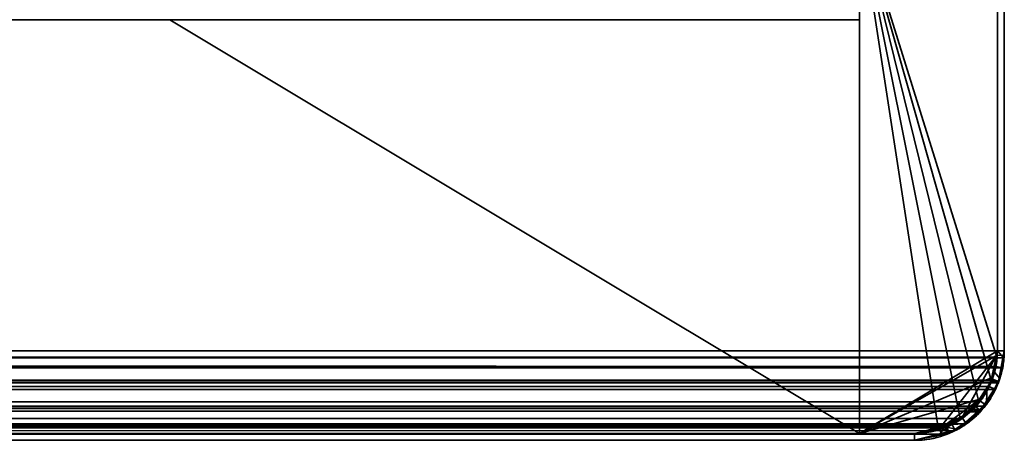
# Model space of a CAD drawing. Header units: millimetres. Extents: x -490 to 6690, y -115 to 132.
# Tile 1024 of 1031: x 6558 to 6594, y -25 to -10. Entities that reach past the tile are written whole.
import ezdxf

# ---------------------------------------------------------------- set-up
doc = ezdxf.new("R2010")
doc.units = ezdxf.units.MM
doc.layers.add('151', color=7, linetype='Continuous', true_color=0xffffff)

# ---------------------------------------------------------------- blocks, each defined once
blk = doc.blocks.new('UG_SURFACE_340')
at = {"layer": '151', "color": 41, "linetype": 'Continuous', "lineweight": 35}
for points in [[(6588.25, -25, 2095.25), (6588.25, -10, 2095.25), (5411.75, -10, 2095.25), (5411.75, -25, 2095.25)], [(6518.25, -10, 2025.25), (6588.25, -10, 2095.25), (6588.25, -25, 2095.25), (6518.25, -25, 2025.25)], [(6518.25, -25, 2025.25), (6588.25, -25, 2095.25), (5411.75, -25, 2095.25), (5481.75, -25, 2025.25)]]:
    blk.add_3dface(points, dxfattribs=at)
blk = doc.blocks.new('UG_SURFACE_341')
at = {"layer": '151', "color": 14, "linetype": 'Continuous', "lineweight": 35}
for points in [[(6593.25, -22, 2100.25), (6593.25, -6.25, 2100.25), (5406.75, -6.25, 2100.25), (5406.75, -22, 2100.25)], [(5411.75, -6.25, 2095.25), (6588.25, -6.25, 2095.25), (6588.25, -25, 2095.25), (5411.75, -25, 2095.25)], [(6588.25, -6.25, 2095.25), (6591.9, -24.454, 2098.9), (6591.61, -24.674, 2098.61), (6591.107, -24.795, 2098.107)], [(6588.25, -6.25, 2095.25), (6593.25, -6.25, 2100.25), (6593.25, -22, 2100.25), (6593.227, -22.236, 2100.227)], [(6588.25, -6.25, 2095.25), (6592.578, -23.855, 2099.578), (6592.46, -24.029, 2099.46), (6591.9, -24.454, 2098.9)], [(6593.227, -22.236, 2100.227), (6593.195, -22.571, 2100.195), (6593.029, -23.074, 2100.029), (6588.25, -6.25, 2095.25)], [(6593.029, -23.074, 2100.029), (6592.954, -23.299, 2099.954), (6592.578, -23.855, 2099.578), (6588.25, -6.25, 2095.25)], [(6591.107, -24.795, 2098.107), (6590.25, -25, 2097.25), (6588.25, -25, 2095.25), (6588.25, -6.25, 2095.25)], [(6593.25, -22, 2100.25), (5406.75, -22, 2100.25), (5406.781, -22.232, 2100.219)], [(5406.781, -22.232, 2100.219), (6593.227, -22.236, 2100.227), (6593.25, -22, 2100.25)], [(6593.195, -22.571, 2100.195), (5406.781, -22.232, 2100.219), (5406.855, -22.785, 2100.146)], [(6593.195, -22.571, 2100.195), (6593.227, -22.236, 2100.227), (5406.781, -22.232, 2100.219)], [(6593.195, -22.571, 2100.195), (5406.855, -22.785, 2100.146), (5406.971, -23.07, 2100.029)], [(5406.971, -23.07, 2100.029), (6593.029, -23.074, 2100.029), (6593.195, -22.571, 2100.195)], [(6593.029, -23.074, 2100.029), (5406.971, -23.07, 2100.029), (5407.136, -23.473, 2099.864)], [(6592.954, -23.299, 2099.954), (6593.029, -23.074, 2100.029), (5407.136, -23.473, 2099.864)], [(6592.954, -23.299, 2099.954), (5407.136, -23.473, 2099.864), (5407.427, -23.838, 2099.573)], [(5407.427, -23.838, 2099.573), (6592.578, -23.855, 2099.578), (6592.954, -23.299, 2099.954)], [(6592.46, -24.029, 2099.46), (5407.427, -23.838, 2099.573), (5407.73, -24.217, 2099.271)], [(6592.46, -24.029, 2099.46), (6592.578, -23.855, 2099.578), (5407.427, -23.838, 2099.573)], [(6592.46, -24.029, 2099.46), (5407.73, -24.217, 2099.271), (5408.1, -24.44, 2098.9)], [(5408.1, -24.44, 2098.9), (6591.9, -24.454, 2098.9), (6592.46, -24.029, 2099.46)], [(6591.9, -24.454, 2098.9), (5408.1, -24.44, 2098.9), (5408.743, -24.826, 2098.257)], [(6591.61, -24.674, 2098.61), (6591.9, -24.454, 2098.9), (5408.743, -24.826, 2098.257)], [(6591.61, -24.674, 2098.61), (5408.743, -24.826, 2098.257), (5408.886, -24.851, 2098.114)], [(5408.886, -24.851, 2098.114), (6591.107, -24.795, 2098.107), (6591.61, -24.674, 2098.61)], [(6591.107, -24.795, 2098.107), (5408.886, -24.851, 2098.114), (5409.75, -25, 2097.25)], [(5409.75, -25, 2097.25), (6590.25, -25, 2097.25), (6591.107, -24.795, 2098.107)], [(6588.25, -25, 2095.25), (6590.25, -25, 2097.25), (5409.75, -25, 2097.25), (5411.75, -25, 2095.25)]]:
    blk.add_3dface(points, dxfattribs=at)
blk = doc.blocks.new('UG_SURFACE_343')
at = {"layer": '151', "color": 7, "linetype": 'Continuous', "lineweight": 35}
for points in [[(6593.5, -22, 2100.5), (6593.5, -6.25, 2100.5), (5406.5, -6.25, 2100.5), (5406.5, -22, 2100.5)], [(5406.75, -22, 2100.25), (5406.75, -6.25, 2100.25), (6593.25, -6.25, 2100.25), (6593.25, -22, 2100.25)], [(6593.25, -22, 2100.25), (6593.25, -6.25, 2100.25), (6593.5, -6.25, 2100.5), (6593.5, -22, 2100.5)], [(6593.5, -22, 2100.5), (5406.5, -22, 2100.5), (5406.533, -22.251, 2100.466)], [(5406.533, -22.251, 2100.466), (6593.475, -22.256, 2100.476), (6593.5, -22, 2100.5)], [(5406.75, -22, 2100.25), (6593.25, -22, 2100.25), (6593.195, -22.571, 2100.195)], [(5406.855, -22.785, 2100.146), (5406.75, -22, 2100.25), (6593.195, -22.571, 2100.195)], [(6593.475, -22.256, 2100.476), (6593.441, -22.619, 2100.441), (6593.195, -22.571, 2100.195), (6593.25, -22, 2100.25)], [(6593.25, -22, 2100.25), (6593.5, -22, 2100.5), (6593.475, -22.256, 2100.476)], [(6593.441, -22.619, 2100.441), (5406.533, -22.251, 2100.466), (5406.613, -22.85, 2100.387)], [(6593.441, -22.619, 2100.441), (6593.475, -22.256, 2100.476), (5406.533, -22.251, 2100.466)], [(6593.441, -22.619, 2100.441), (5406.613, -22.85, 2100.387), (5406.74, -23.159, 2100.26)], [(5406.74, -23.159, 2100.26), (6593.26, -23.163, 2100.26), (6593.441, -22.619, 2100.441)], [(5406.977, -23.085, 2100.023), (5406.855, -22.785, 2100.146), (6593.195, -22.571, 2100.195)], [(6593.195, -22.571, 2100.195), (6593.023, -23.09, 2100.024), (5406.977, -23.085, 2100.023)], [(6593.023, -23.09, 2100.024), (6593.195, -22.571, 2100.195), (6593.441, -22.619, 2100.441), (6593.26, -23.163, 2100.26)], [(6593.26, -23.163, 2100.26), (5406.74, -23.159, 2100.26), (5406.919, -23.596, 2100.081)], [(6593.179, -23.408, 2100.179), (6593.26, -23.163, 2100.26), (5406.919, -23.596, 2100.081)], [(5407.136, -23.473, 2099.864), (5406.977, -23.085, 2100.023), (6593.023, -23.09, 2100.024)], [(5407.136, -23.473, 2099.864), (6593.023, -23.09, 2100.024), (6592.954, -23.299, 2099.954)], [(6593.26, -23.163, 2100.26), (6593.179, -23.408, 2100.179), (6592.954, -23.299, 2099.954), (6593.023, -23.09, 2100.024)], [(6593.179, -23.408, 2100.179), (5406.919, -23.596, 2100.081), (5407.234, -23.991, 2099.766)], [(6592.954, -23.299, 2099.954), (6592.46, -24.029, 2099.46), (5407.136, -23.473, 2099.864)], [(5407.136, -23.473, 2099.864), (6592.46, -24.029, 2099.46), (6592.367, -24.099, 2099.367)], [(6592.367, -24.099, 2099.367), (5407.637, -24.101, 2099.363), (5407.136, -23.473, 2099.864)], [(5407.234, -23.991, 2099.766), (6592.772, -24.009, 2099.772), (6593.179, -23.408, 2100.179)], [(6592.46, -24.029, 2099.46), (6592.954, -23.299, 2099.954), (6593.179, -23.408, 2100.179), (6592.772, -24.009, 2099.772)], [(6592.644, -24.198, 2099.644), (5407.234, -23.991, 2099.766), (5407.561, -24.402, 2099.439)], [(6592.644, -24.198, 2099.644), (6592.772, -24.009, 2099.772), (5407.234, -23.991, 2099.766)], [(6592.644, -24.198, 2099.644), (5407.561, -24.402, 2099.439), (5407.962, -24.643, 2099.038)], [(5407.637, -24.101, 2099.363), (6592.367, -24.099, 2099.367), (6591.61, -24.674, 2098.61)], [(5407.73, -24.217, 2099.271), (5407.637, -24.101, 2099.363), (6591.61, -24.674, 2098.61)], [(5407.73, -24.217, 2099.271), (6591.61, -24.674, 2098.61), (6591.349, -24.737, 2098.349)], [(6591.349, -24.737, 2098.349), (5408.649, -24.77, 2098.351), (5407.73, -24.217, 2099.271)], [(5407.962, -24.643, 2099.038), (6592.038, -24.658, 2099.038), (6592.644, -24.198, 2099.644)], [(6592.644, -24.198, 2099.644), (6592.038, -24.658, 2099.038), (6591.61, -24.674, 2098.61), (6592.367, -24.099, 2099.367)], [(6592.367, -24.099, 2099.367), (6592.46, -24.029, 2099.46), (6592.644, -24.198, 2099.644)], [(6592.772, -24.009, 2099.772), (6592.644, -24.198, 2099.644), (6592.46, -24.029, 2099.46)], [(6592.038, -24.658, 2099.038), (5407.962, -24.643, 2099.038), (5408.659, -25.061, 2098.341)], [(5408.743, -24.826, 2098.257), (5408.649, -24.77, 2098.351), (6591.349, -24.737, 2098.349)], [(6591.723, -24.897, 2098.723), (6592.038, -24.658, 2099.038), (5408.659, -25.061, 2098.341)], [(6591.723, -24.897, 2098.723), (5408.659, -25.061, 2098.341), (5408.814, -25.088, 2098.186)], [(5409.75, -25, 2097.25), (5408.743, -24.826, 2098.257), (6591.349, -24.737, 2098.349)], [(5408.814, -25.088, 2098.186), (6591.178, -25.028, 2098.178), (6591.723, -24.897, 2098.723)], [(6591.349, -24.737, 2098.349), (6590.25, -25, 2097.25), (5409.75, -25, 2097.25)], [(6591.178, -25.028, 2098.178), (6590.25, -25.25, 2097.25), (6590.25, -25, 2097.25), (6591.349, -24.737, 2098.349)], [(6591.349, -24.737, 2098.349), (6591.61, -24.674, 2098.61), (6591.723, -24.897, 2098.723), (6591.178, -25.028, 2098.178)], [(6592.038, -24.658, 2099.038), (6591.723, -24.897, 2098.723), (6591.61, -24.674, 2098.61)], [(6591.178, -25.028, 2098.178), (5408.814, -25.088, 2098.186), (5409.75, -25.25, 2097.25)], [(6516.25, -25, 2023.25), (5483.75, -25, 2023.25), (5409.75, -25, 2097.25), (6590.25, -25, 2097.25)], [(5409.75, -25.25, 2097.25), (6590.25, -25.25, 2097.25), (6591.178, -25.028, 2098.178)], [(6516.25, -25.25, 2023.25), (6590.25, -25.25, 2097.25), (5409.75, -25.25, 2097.25), (5483.75, -25.25, 2023.25)], [(6516.25, -25, 2023.25), (6590.25, -25, 2097.25), (6590.25, -25.25, 2097.25), (6516.25, -25.25, 2023.25)]]:
    blk.add_3dface(points, dxfattribs=at)
blk = doc.blocks.new('UG_SURFACE_345')
at = {"layer": '151', "color": 41, "linetype": 'Continuous', "lineweight": 35}
for points in [[(6588.25, -25, -8), (6523.25, -25, -8), (6518.25, -10, -8), (6563.25, -10, -8)], [(6563.25, -10, 2070.25), (6518.25, -10, 2025.25), (6523.25, -25, 2030.25), (6588.25, -25, 2095.25)], [(6563.25, -10, -8), (6588.25, -10, -8), (6588.25, -25, -8)], [(6588.25, -25, 2095.25), (6588.25, -10, 2095.25), (6563.25, -10, 2070.25)], [(6588.25, -10, 128), (6588.25, -10, 280), (6588.25, -25, 280), (6588.25, -25, 128)], [(6588.25, -10, 280), (6588.25, -10, 751), (6588.25, -25, 751), (6588.25, -25, 280)], [(6588.25, -10, 751), (6588.25, -10, 1222), (6588.25, -25, 1222), (6588.25, -25, 751)], [(6588.25, -10, 1222), (6588.25, -10, 1491), (6588.25, -25, 1491), (6588.25, -25, 1222)], [(6588.25, -10, 1491), (6588.25, -10, 1760), (6588.25, -25, 1760), (6588.25, -25, 1491)], [(6588.25, -10, 1760), (6588.25, -10, 2095.25), (6588.25, -25, 2095.25), (6588.25, -25, 1760)], [(6588.25, -25, 128), (6588.25, -25, -8), (6588.25, -10, -8), (6588.25, -10, 128)], [(6523.25, -25, 128), (6588.25, -25, 128), (6534.289, -25, 264.109), (6532.21, -25, 264.109)], [(6588.25, -25, 280), (6523.25, -25, 280), (6533.25, -25, 274), (6535.284, -25, 273.568)], [(6523.25, -25, 280), (6588.25, -25, 280), (6534.289, -25, 286.109), (6532.21, -25, 286.109)], [(6588.25, -25, 751), (6523.25, -25, 751), (6533.25, -25, 296), (6535.284, -25, 295.568)], [(6523.25, -25, 751), (6588.25, -25, 751), (6536.189, -25, 1206.955), (6534.289, -25, 1206.109)], [(6533.25, -25, 1216), (6535.284, -25, 1215.568), (6588.25, -25, 1222), (6523.25, -25, 1222)], [(6523.25, -25, 1222), (6588.25, -25, 1222), (6534.289, -25, 1228.109), (6532.21, -25, 1228.109)], [(6533.25, -25, 1238), (6535.284, -25, 1237.568), (6588.25, -25, 1491), (6523.25, -25, 1491)], [(6523.25, -25, 1491), (6588.25, -25, 1491), (6534.289, -25, 1744.109), (6532.21, -25, 1744.109)], [(6533.25, -25, 1754), (6535.284, -25, 1753.568), (6588.25, -25, 1760), (6523.25, -25, 1760)], [(6523.25, -25, 1760), (6588.25, -25, 1760), (6534.289, -25, 1766.109), (6532.21, -25, 1766.109)], [(6533.25, -25, 1776), (6535.284, -25, 1775.568), (6588.25, -25, 2095.25), (6523.25, -25, 2030.25)], [(6588.25, -25, 128), (6523.25, -25, 128), (6523.25, -25, -8), (6588.25, -25, -8)], [(6588.25, -25, 128), (6536.189, -25, 264.955), (6534.289, -25, 264.109)], [(6588.25, -25, 280), (6536.189, -25, 286.955), (6534.289, -25, 286.109)], [(6588.25, -25, 1222), (6536.189, -25, 1228.955), (6534.289, -25, 1228.109)], [(6588.25, -25, 1491), (6536.189, -25, 1744.955), (6534.289, -25, 1744.109)], [(6588.25, -25, 1760), (6536.189, -25, 1766.955), (6534.289, -25, 1766.109)], [(6588.25, -25, 280), (6535.284, -25, 273.568), (6536.966, -25, 272.346)], [(6588.25, -25, 280), (6588.25, -25, 751), (6535.284, -25, 295.568), (6536.966, -25, 294.346)], [(6588.25, -25, 1222), (6535.284, -25, 1215.568), (6536.966, -25, 1214.346)], [(6588.25, -25, 1491), (6535.284, -25, 1237.568), (6536.966, -25, 1236.346)], [(6588.25, -25, 1760), (6535.284, -25, 1753.568), (6536.966, -25, 1752.346)], [(6588.25, -25, 2095.25), (6535.284, -25, 1775.568), (6536.966, -25, 1774.346)], [(6537.58, -25, 266.5), (6536.189, -25, 264.955), (6588.25, -25, 128)], [(6537.58, -25, 288.5), (6536.189, -25, 286.955), (6588.25, -25, 280)], [(6537.58, -25, 1208.5), (6536.189, -25, 1206.955), (6588.25, -25, 751), (6588.25, -25, 1222)], [(6537.58, -25, 1230.5), (6536.189, -25, 1228.955), (6588.25, -25, 1222)], [(6537.58, -25, 1746.5), (6536.189, -25, 1744.955), (6588.25, -25, 1491), (6588.25, -25, 1760)], [(6537.58, -25, 1768.5), (6536.189, -25, 1766.955), (6588.25, -25, 1760)], [(6588.25, -25, 280), (6536.966, -25, 272.346), (6538.005, -25, 270.545)], [(6588.25, -25, 280), (6536.966, -25, 294.346), (6538.005, -25, 292.545)], [(6588.25, -25, 1222), (6536.966, -25, 1214.346), (6538.005, -25, 1212.545)], [(6588.25, -25, 1222), (6588.25, -25, 1491), (6536.966, -25, 1236.346), (6538.005, -25, 1234.545)], [(6588.25, -25, 1760), (6536.966, -25, 1752.346), (6538.005, -25, 1750.545)], [(6588.25, -25, 1760), (6588.25, -25, 2095.25), (6536.966, -25, 1774.346), (6538.005, -25, 1772.545)], [(6538.223, -25, 268.477), (6537.58, -25, 266.5), (6588.25, -25, 128), (6588.25, -25, 280)], [(6538.223, -25, 290.477), (6537.58, -25, 288.5), (6588.25, -25, 280)], [(6538.223, -25, 1210.477), (6537.58, -25, 1208.5), (6588.25, -25, 1222)], [(6538.223, -25, 1232.477), (6537.58, -25, 1230.5), (6588.25, -25, 1222)], [(6538.223, -25, 1748.477), (6537.58, -25, 1746.5), (6588.25, -25, 1760)], [(6538.223, -25, 1770.477), (6537.58, -25, 1768.5), (6588.25, -25, 1760)], [(6538.005, -25, 292.545), (6538.25, -25, 291), (6588.25, -25, 280)], [(6538.005, -25, 1772.545), (6538.25, -25, 1771), (6588.25, -25, 1760)], [(6538.005, -25, 1750.545), (6538.25, -25, 1749), (6588.25, -25, 1760)], [(6538.005, -25, 1234.545), (6538.25, -25, 1233), (6588.25, -25, 1222)], [(6538.005, -25, 1212.545), (6538.25, -25, 1211), (6588.25, -25, 1222)], [(6538.005, -25, 270.545), (6538.25, -25, 269), (6588.25, -25, 280)], [(6588.25, -25, 280), (6538.25, -25, 269), (6538.223, -25, 268.477)], [(6588.25, -25, 280), (6538.25, -25, 291), (6538.223, -25, 290.477)], [(6588.25, -25, 1222), (6538.25, -25, 1211), (6538.223, -25, 1210.477)], [(6588.25, -25, 1222), (6538.25, -25, 1233), (6538.223, -25, 1232.477)], [(6588.25, -25, 1760), (6538.25, -25, 1749), (6538.223, -25, 1748.477)], [(6588.25, -25, 1760), (6538.25, -25, 1771), (6538.223, -25, 1770.477)]]:
    blk.add_3dface(points, dxfattribs=at)
blk = doc.blocks.new('UG_SURFACE_346')
at = {"layer": '151', "color": 7, "linetype": 'Continuous', "lineweight": 35}
for points in [[(6593.25, -22, 2100.25), (6593.25, -6.25, 2100.25), (6593.25, -6.25, -8), (6593.25, -22, -8)], [(6593.25, -22, -8), (6593.25, -6.25, -8), (6593.5, -6.25, -8), (6593.5, -22, -8)], [(6593.5, -22, 2100.5), (6593.5, -6.25, 2100.5), (6593.25, -6.25, 2100.25), (6593.25, -22, 2100.25)], [(6593.5, -22, -8), (6593.5, -6.25, -8), (6593.5, -6.25, 2100.5), (6593.5, -22, 2100.5)], [(6593.25, -22, -8), (6593.219, -22.163, -8), (6593.029, -23.069, 2100.029)], [(6593.029, -23.069, 2100.029), (6593.145, -22.785, 2100.146), (6593.25, -22, -8)], [(6593.145, -22.785, 2100.146), (6593.25, -22, 2100.25), (6593.25, -22, -8)], [(6593.25, -22, 2100.25), (6593.145, -22.785, 2100.146), (6593.339, -23.01, 2100.339), (6593.5, -22, 2100.5)], [(6593.219, -22.163, -8), (6593.25, -22, -8), (6593.5, -22, -8), (6593.466, -22.177, -8)], [(6593.5, -22, 2100.5), (6593.276, -23.187, -8), (6593.289, -23.114, -8)], [(6593.276, -23.187, -8), (6593.5, -22, 2100.5), (6593.339, -23.01, 2100.339)], [(6593.289, -23.114, -8), (6593.466, -22.177, -8), (6593.5, -22, 2100.5)], [(6593.466, -22.177, -8), (6593.5, -22, -8), (6593.5, -22, 2100.5)], [(6593.029, -23.069, 2100.029), (6593.219, -22.163, -8), (6593.053, -23.027, -8)], [(6593.053, -23.027, -8), (6593.219, -22.163, -8), (6593.466, -22.177, -8), (6593.289, -23.114, -8)], [(6593.253, -23.176, 2100.253), (6593.339, -23.01, 2100.339), (6593.145, -22.785, 2100.146), (6593.029, -23.069, 2100.029)], [(6593.042, -23.083, -8), (6593.04, -23.096, -8), (6592.371, -24.092, 2099.371)], [(6592.371, -24.092, 2099.371), (6592.864, -23.473, 2099.864), (6593.042, -23.083, -8)], [(6592.371, -24.092, 2099.371), (6593.04, -23.096, -8), (6592.584, -23.795, -8)], [(6593.27, -23.195, -8), (6592.779, -23.945, -8), (6592.584, -23.795, -8), (6593.04, -23.096, -8)], [(6592.852, -23.947, 2099.852), (6592.779, -23.945, -8), (6593.27, -23.195, -8)], [(6593.029, -23.069, 2100.029), (6592.864, -23.473, 2099.864), (6592.852, -23.947, 2099.852), (6593.253, -23.176, 2100.253)], [(6593.27, -23.195, -8), (6593.253, -23.176, 2100.253), (6592.852, -23.947, 2099.852)], [(6592.864, -23.473, 2099.864), (6593.029, -23.069, 2100.029), (6593.042, -23.083, -8)], [(6593.053, -23.027, -8), (6593.042, -23.083, -8), (6593.029, -23.069, 2100.029)], [(6593.289, -23.114, -8), (6593.276, -23.187, -8), (6593.04, -23.096, -8), (6593.042, -23.083, -8)], [(6593.04, -23.096, -8), (6593.276, -23.187, -8), (6593.27, -23.195, -8)], [(6593.042, -23.083, -8), (6593.053, -23.027, -8), (6593.289, -23.114, -8)], [(6593.276, -23.187, -8), (6593.339, -23.01, 2100.339), (6593.253, -23.176, 2100.253)], [(6593.253, -23.176, 2100.253), (6593.27, -23.195, -8), (6593.276, -23.187, -8)], [(6592.521, -24.235, 2099.52), (6592.852, -23.947, 2099.852), (6592.864, -23.473, 2099.864), (6592.371, -24.092, 2099.371)], [(6592.584, -23.795, -8), (6592.379, -24.109, -8), (6592.371, -24.092, 2099.371)], [(6592.379, -24.109, -8), (6592.584, -23.795, -8), (6592.779, -23.945, -8), (6592.548, -24.298, -8)], [(6591.355, -24.767, 2098.355), (6592.27, -24.217, 2099.271), (6591.952, -24.404, -8)], [(6591.808, -24.852, 2098.809), (6592.521, -24.235, 2099.52), (6592.27, -24.217, 2099.271), (6591.355, -24.767, 2098.355)], [(6592.548, -24.298, -8), (6592.521, -24.235, 2099.52), (6591.808, -24.852, 2098.809)], [(6592.548, -24.298, -8), (6592.093, -24.602, -8), (6591.952, -24.404, -8), (6592.371, -24.121, -8)], [(6592.371, -24.121, -8), (6591.952, -24.404, -8), (6592.27, -24.217, 2099.271)], [(6592.27, -24.217, 2099.271), (6592.371, -24.092, 2099.371), (6592.379, -24.109, -8)], [(6592.371, -24.092, 2099.371), (6592.27, -24.217, 2099.271), (6592.521, -24.235, 2099.52)], [(6592.379, -24.109, -8), (6592.371, -24.121, -8), (6592.27, -24.217, 2099.271)], [(6592.548, -24.298, -8), (6592.371, -24.121, -8), (6592.379, -24.109, -8)], [(6592.779, -23.945, -8), (6592.852, -23.947, 2099.852), (6592.521, -24.235, 2099.52)], [(6592.521, -24.235, 2099.52), (6592.548, -24.298, -8), (6592.779, -23.945, -8)], [(6591.952, -24.404, -8), (6591.43, -24.755, -8), (6591.355, -24.767, 2098.355)], [(6591.43, -24.755, -8), (6591.952, -24.404, -8), (6592.093, -24.602, -8), (6591.487, -25.005, -8)], [(6591.487, -25.005, -8), (6592.093, -24.602, -8), (6591.808, -24.852, 2098.809)], [(6591.808, -24.852, 2098.809), (6592.093, -24.602, -8), (6592.548, -24.298, -8)], [(6591.355, -24.767, 2098.355), (6590.25, -25, 1222), (6590.25, -25, 1491)], [(6590.25, -25, 1491), (6590.25, -25, 1760), (6591.355, -24.767, 2098.355)], [(6590.25, -25, 1222), (6591.355, -24.767, 2098.355), (6591.358, -24.77, -8)], [(6591.257, -24.826, 2098.257), (6591.355, -24.767, 2098.355), (6590.25, -25, 1760)], [(6591.358, -24.77, -8), (6590.25, -25, 751), (6590.25, -25, 1222)], [(6591.358, -24.77, -8), (6590.25, -25, 280), (6590.25, -25, 751)], [(6590.25, -25, 128), (6590.25, -25, 280), (6591.358, -24.77, -8), (6591.149, -24.814, -8)], [(6590.25, -25, -8), (6591.149, -24.814, -8), (6591.226, -25.057, -8), (6590.25, -25.25, -8)], [(6591.149, -24.814, -8), (6590.25, -25, -8), (6590.25, -25, 128)], [(6590.25, -25, 1760), (6590.25, -25, 2097.25), (6591.257, -24.826, 2098.257)], [(6590.25, -25.25, 2097.25), (6591.437, -24.947, 2098.437), (6591.257, -24.826, 2098.257), (6590.25, -25, 2097.25)], [(6591.444, -25.014, -8), (6591.437, -24.947, 2098.437), (6590.25, -25.25, 1222)], [(6591.437, -24.947, 2098.437), (6590.25, -25.25, 1491), (6590.25, -25.25, 1222)], [(6591.437, -24.947, 2098.437), (6590.25, -25.25, 2097.25), (6590.25, -25.25, 1760)], [(6590.25, -25.25, 1760), (6590.25, -25.25, 1491), (6591.437, -24.947, 2098.437)], [(6591.444, -25.014, -8), (6591.226, -25.057, -8), (6591.149, -24.814, -8), (6591.358, -24.77, -8)], [(6591.355, -24.767, 2098.355), (6591.257, -24.826, 2098.257), (6591.437, -24.947, 2098.437)], [(6591.43, -24.755, -8), (6591.358, -24.77, -8), (6591.355, -24.767, 2098.355)], [(6591.355, -24.767, 2098.355), (6591.437, -24.947, 2098.437), (6591.808, -24.852, 2098.809)], [(6591.358, -24.77, -8), (6591.43, -24.755, -8), (6591.444, -25.014, -8)], [(6591.43, -24.755, -8), (6591.487, -25.005, -8), (6591.444, -25.014, -8)], [(6591.487, -25.005, -8), (6591.808, -24.852, 2098.809), (6591.437, -24.947, 2098.437)], [(6591.437, -24.947, 2098.437), (6591.444, -25.014, -8), (6591.487, -25.005, -8)], [(6522.25, -25, 1760), (6590.25, -25, 1760), (6535.284, -25, 1753.568), (6533.25, -25, 1754)], [(6590.25, -25, 1491), (6522.25, -25, 1491), (6532.21, -25, 1744.109), (6534.289, -25, 1744.109)], [(6522.25, -25, 1491), (6590.25, -25, 1491), (6535.284, -25, 1237.568), (6533.25, -25, 1238)], [(6590.25, -25, 1222), (6522.25, -25, 1222), (6532.21, -25, 1228.109), (6534.289, -25, 1228.109)], [(6522.25, -25, 1222), (6590.25, -25, 1222), (6535.284, -25, 1215.568), (6533.25, -25, 1216)], [(6590.25, -25, 751), (6522.25, -25, 751), (6530.311, -25, 1206.955), (6532.21, -25, 1206.109)], [(6590.25, -25, 280), (6522.25, -25, 280), (6532.21, -25, 286.109), (6534.289, -25, 286.109)], [(6535.284, -25, 295.568), (6533.25, -25, 296), (6522.25, -25, 751), (6590.25, -25, 751)], [(6590.25, -25, 128), (6522.25, -25, 128), (6532.21, -25, 264.109), (6534.289, -25, 264.109)], [(6535.284, -25, 273.568), (6533.25, -25, 274), (6522.25, -25, 280), (6590.25, -25, 280)], [(6522.25, -25, 2029.25), (6590.25, -25, 2097.25), (6535.284, -25, 1775.568), (6533.25, -25, 1776)], [(6590.25, -25, 1760), (6522.25, -25, 1760), (6532.21, -25, 1766.109), (6534.289, -25, 1766.109)], [(6590.25, -25, -8), (6522.25, -25, -8), (6522.25, -25, 128), (6590.25, -25, 128)], [(6522.25, -25, -8), (6590.25, -25, -8), (6590.25, -25.25, -8), (6522.25, -25.25, -8)], [(6522.25, -25.25, 2029.25), (6590.25, -25.25, 2097.25), (6590.25, -25, 2097.25), (6522.25, -25, 2029.25)], [(6522.25, -25.25, 128), (6590.25, -25.25, 128), (6534.289, -25.25, 264.109), (6532.21, -25.25, 264.109)], [(6590.25, -25.25, 280), (6522.25, -25.25, 280), (6533.25, -25.25, 274), (6535.284, -25.25, 273.568)], [(6522.25, -25.25, 280), (6590.25, -25.25, 280), (6534.289, -25.25, 286.109), (6532.21, -25.25, 286.109)], [(6590.25, -25.25, 751), (6522.25, -25.25, 751), (6533.25, -25.25, 296), (6535.284, -25.25, 295.568)], [(6522.25, -25.25, 751), (6590.25, -25.25, 751), (6536.189, -25.25, 1206.955), (6534.289, -25.25, 1206.109)], [(6533.25, -25.25, 1216), (6535.284, -25.25, 1215.568), (6590.25, -25.25, 1222), (6522.25, -25.25, 1222)], [(6522.25, -25.25, 1222), (6590.25, -25.25, 1222), (6534.289, -25.25, 1228.109), (6532.21, -25.25, 1228.109)], [(6533.25, -25.25, 1238), (6535.284, -25.25, 1237.568), (6590.25, -25.25, 1491), (6522.25, -25.25, 1491)], [(6522.25, -25.25, 1491), (6590.25, -25.25, 1491), (6534.289, -25.25, 1744.109), (6532.21, -25.25, 1744.109)], [(6533.25, -25.25, 1754), (6535.284, -25.25, 1753.568), (6590.25, -25.25, 1760), (6522.25, -25.25, 1760)], [(6522.25, -25.25, 1760), (6590.25, -25.25, 1760), (6534.289, -25.25, 1766.109), (6532.21, -25.25, 1766.109)], [(6533.25, -25.25, 1776), (6535.284, -25.25, 1775.568), (6590.25, -25.25, 2097.25), (6522.25, -25.25, 2029.25)], [(6590.25, -25.25, 128), (6522.25, -25.25, 128), (6522.25, -25.25, -8), (6590.25, -25.25, -8)], [(6590.25, -25, 751), (6532.21, -25, 1206.109), (6534.289, -25, 1206.109)], [(6534.289, -25, 1744.109), (6536.189, -25, 1744.955), (6590.25, -25, 1491)], [(6534.289, -25, 1228.109), (6536.189, -25, 1228.955), (6590.25, -25, 1222)], [(6534.289, -25, 1206.109), (6536.189, -25, 1206.955), (6590.25, -25, 751)], [(6534.289, -25, 286.109), (6536.189, -25, 286.955), (6590.25, -25, 280)], [(6534.289, -25, 264.109), (6536.189, -25, 264.955), (6590.25, -25, 128)], [(6534.289, -25, 1766.109), (6536.189, -25, 1766.955), (6590.25, -25, 1760)], [(6590.25, -25.25, 128), (6536.189, -25.25, 264.955), (6534.289, -25.25, 264.109)], [(6590.25, -25.25, 280), (6536.189, -25.25, 286.955), (6534.289, -25.25, 286.109)], [(6590.25, -25.25, 1222), (6536.189, -25.25, 1228.955), (6534.289, -25.25, 1228.109)], [(6590.25, -25.25, 1491), (6536.189, -25.25, 1744.955), (6534.289, -25.25, 1744.109)], [(6590.25, -25.25, 1760), (6536.189, -25.25, 1766.955), (6534.289, -25.25, 1766.109)], [(6536.966, -25, 1752.346), (6535.284, -25, 1753.568), (6590.25, -25, 1760)], [(6536.966, -25, 1236.346), (6535.284, -25, 1237.568), (6590.25, -25, 1491)], [(6536.966, -25, 1214.346), (6535.284, -25, 1215.568), (6590.25, -25, 1222)], [(6536.966, -25, 294.346), (6535.284, -25, 295.568), (6590.25, -25, 751)], [(6536.966, -25, 272.346), (6535.284, -25, 273.568), (6590.25, -25, 280)], [(6536.966, -25, 1774.346), (6535.284, -25, 1775.568), (6590.25, -25, 2097.25)], [(6590.25, -25.25, 280), (6535.284, -25.25, 273.568), (6536.966, -25.25, 272.346)], [(6590.25, -25.25, 280), (6590.25, -25.25, 751), (6535.284, -25.25, 295.568), (6536.966, -25.25, 294.346)], [(6590.25, -25.25, 1222), (6535.284, -25.25, 1215.568), (6536.966, -25.25, 1214.346)], [(6590.25, -25.25, 1491), (6535.284, -25.25, 1237.568), (6536.966, -25.25, 1236.346)], [(6590.25, -25.25, 1760), (6535.284, -25.25, 1753.568), (6536.966, -25.25, 1752.346)], [(6590.25, -25.25, 2097.25), (6535.284, -25.25, 1775.568), (6536.966, -25.25, 1774.346)], [(6590.25, -25, 1760), (6590.25, -25, 1491), (6536.189, -25, 1744.955), (6537.58, -25, 1746.5)], [(6590.25, -25, 1222), (6536.189, -25, 1228.955), (6537.58, -25, 1230.5)], [(6590.25, -25, 1222), (6590.25, -25, 751), (6536.189, -25, 1206.955), (6537.58, -25, 1208.5)], [(6590.25, -25, 280), (6536.189, -25, 286.955), (6537.58, -25, 288.5)], [(6590.25, -25, 128), (6536.189, -25, 264.955), (6537.58, -25, 266.5)], [(6590.25, -25, 1760), (6536.189, -25, 1766.955), (6537.58, -25, 1768.5)], [(6537.58, -25.25, 266.5), (6536.189, -25.25, 264.955), (6590.25, -25.25, 128)], [(6537.58, -25.25, 288.5), (6536.189, -25.25, 286.955), (6590.25, -25.25, 280)], [(6537.58, -25.25, 1208.5), (6536.189, -25.25, 1206.955), (6590.25, -25.25, 751), (6590.25, -25.25, 1222)], [(6537.58, -25.25, 1230.5), (6536.189, -25.25, 1228.955), (6590.25, -25.25, 1222)], [(6537.58, -25.25, 1746.5), (6536.189, -25.25, 1744.955), (6590.25, -25.25, 1491), (6590.25, -25.25, 1760)], [(6537.58, -25.25, 1768.5), (6536.189, -25.25, 1766.955), (6590.25, -25.25, 1760)], [(6538.005, -25, 1750.545), (6536.966, -25, 1752.346), (6590.25, -25, 1760)], [(6538.005, -25, 1234.545), (6536.966, -25, 1236.346), (6590.25, -25, 1491), (6590.25, -25, 1222)], [(6538.005, -25, 1212.545), (6536.966, -25, 1214.346), (6590.25, -25, 1222)], [(6538.005, -25, 292.545), (6536.966, -25, 294.346), (6590.25, -25, 751), (6590.25, -25, 280)], [(6538.005, -25, 270.545), (6536.966, -25, 272.346), (6590.25, -25, 280)], [(6538.005, -25, 1772.545), (6536.966, -25, 1774.346), (6590.25, -25, 2097.25), (6590.25, -25, 1760)], [(6590.25, -25.25, 280), (6536.966, -25.25, 272.346), (6538.005, -25.25, 270.545)], [(6590.25, -25.25, 280), (6536.966, -25.25, 294.346), (6538.005, -25.25, 292.545)], [(6590.25, -25.25, 1222), (6536.966, -25.25, 1214.346), (6538.005, -25.25, 1212.545)], [(6590.25, -25.25, 1222), (6590.25, -25.25, 1491), (6536.966, -25.25, 1236.346), (6538.005, -25.25, 1234.545)], [(6590.25, -25.25, 1760), (6536.966, -25.25, 1752.346), (6538.005, -25.25, 1750.545)], [(6590.25, -25.25, 1760), (6590.25, -25.25, 2097.25), (6536.966, -25.25, 1774.346), (6538.005, -25.25, 1772.545)], [(6590.25, -25, 1760), (6537.58, -25, 1746.5), (6538.223, -25, 1748.477)], [(6590.25, -25, 1222), (6537.58, -25, 1230.5), (6538.223, -25, 1232.477)], [(6590.25, -25, 1222), (6537.58, -25, 1208.5), (6538.223, -25, 1210.477)], [(6590.25, -25, 280), (6537.58, -25, 288.5), (6538.223, -25, 290.477)], [(6590.25, -25, 280), (6590.25, -25, 128), (6537.58, -25, 266.5), (6538.223, -25, 268.477)], [(6590.25, -25, 1760), (6537.58, -25, 1768.5), (6538.223, -25, 1770.477)], [(6538.223, -25.25, 268.477), (6537.58, -25.25, 266.5), (6590.25, -25.25, 128), (6590.25, -25.25, 280)], [(6538.223, -25.25, 290.477), (6537.58, -25.25, 288.5), (6590.25, -25.25, 280)], [(6538.223, -25.25, 1210.477), (6537.58, -25.25, 1208.5), (6590.25, -25.25, 1222)], [(6538.223, -25.25, 1232.477), (6537.58, -25.25, 1230.5), (6590.25, -25.25, 1222)], [(6538.223, -25.25, 1748.477), (6537.58, -25.25, 1746.5), (6590.25, -25.25, 1760)], [(6538.223, -25.25, 1770.477), (6537.58, -25.25, 1768.5), (6590.25, -25.25, 1760)], [(6538.25, -25, 1749), (6538.005, -25, 1750.545), (6590.25, -25, 1760)], [(6538.25, -25, 1233), (6538.005, -25, 1234.545), (6590.25, -25, 1222)], [(6538.25, -25, 1211), (6538.005, -25, 1212.545), (6590.25, -25, 1222)], [(6538.25, -25, 291), (6538.005, -25, 292.545), (6590.25, -25, 280)], [(6538.25, -25, 269), (6538.005, -25, 270.545), (6590.25, -25, 280)], [(6538.25, -25, 1771), (6538.005, -25, 1772.545), (6590.25, -25, 1760)], [(6538.005, -25.25, 292.545), (6538.25, -25.25, 291), (6590.25, -25.25, 280)], [(6538.005, -25.25, 1772.545), (6538.25, -25.25, 1771), (6590.25, -25.25, 1760)], [(6538.005, -25.25, 1750.545), (6538.25, -25.25, 1749), (6590.25, -25.25, 1760)], [(6538.005, -25.25, 1234.545), (6538.25, -25.25, 1233), (6590.25, -25.25, 1222)], [(6538.005, -25.25, 1212.545), (6538.25, -25.25, 1211), (6590.25, -25.25, 1222)], [(6538.005, -25.25, 270.545), (6538.25, -25.25, 269), (6590.25, -25.25, 280)], [(6590.25, -25, 1760), (6538.223, -25, 1748.477), (6538.25, -25, 1749)], [(6590.25, -25, 1222), (6538.223, -25, 1232.477), (6538.25, -25, 1233)], [(6590.25, -25, 1222), (6538.223, -25, 1210.477), (6538.25, -25, 1211)], [(6590.25, -25, 280), (6538.223, -25, 290.477), (6538.25, -25, 291)], [(6590.25, -25, 280), (6538.223, -25, 268.477), (6538.25, -25, 269)], [(6590.25, -25, 1760), (6538.223, -25, 1770.477), (6538.25, -25, 1771)], [(6590.25, -25.25, 280), (6538.25, -25.25, 269), (6538.223, -25.25, 268.477)], [(6590.25, -25.25, 280), (6538.25, -25.25, 291), (6538.223, -25.25, 290.477)], [(6590.25, -25.25, 1222), (6538.25, -25.25, 1211), (6538.223, -25.25, 1210.477)], [(6590.25, -25.25, 1222), (6538.25, -25.25, 1233), (6538.223, -25.25, 1232.477)], [(6590.25, -25.25, 1760), (6538.25, -25.25, 1749), (6538.223, -25.25, 1748.477)], [(6590.25, -25.25, 1760), (6538.25, -25.25, 1771), (6538.223, -25.25, 1770.477)], [(6591.444, -25.014, -8), (6590.25, -25.25, 751), (6590.25, -25.25, 280)], [(6590.25, -25.25, 280), (6590.25, -25.25, 128), (6591.444, -25.014, -8)], [(6590.25, -25.25, 1222), (6590.25, -25.25, 751), (6591.444, -25.014, -8)], [(6591.226, -25.057, -8), (6591.444, -25.014, -8), (6590.25, -25.25, 128)], [(6590.25, -25.25, 128), (6590.25, -25.25, -8), (6591.226, -25.057, -8)]]:
    blk.add_3dface(points, dxfattribs=at)
blk = doc.blocks.new('UG_SURFACE_347')
at = {"layer": '151', "color": 14, "linetype": 'Continuous', "lineweight": 35}
for points in [[(6588.25, -6.25, 2095.25), (6588.25, -6.25, -8), (6588.25, -25, -8), (6588.25, -25, 2095.25)], [(6588.25, -25, -8), (6588.25, -6.25, -8), (6593.25, -6.25, -8), (6593.25, -22, -8)], [(6593.25, -22, 2100.25), (6593.25, -6.25, 2100.25), (6588.25, -6.25, 2095.25), (6588.25, -25, 2095.25)], [(6593.25, -22, -8), (6593.25, -6.25, -8), (6593.25, -6.25, 2100.25), (6593.25, -22, 2100.25)], [(6593.25, -22, -8), (6593.214, -22.181, -8), (6588.25, -25, -8)], [(6588.25, -25, 2095.25), (6593.221, -22.18, 2100.221), (6593.25, -22, 2100.25)], [(6593.221, -22.18, 2100.221), (6593.214, -22.181, -8), (6593.25, -22, -8)], [(6593.25, -22, -8), (6593.25, -22, 2100.25), (6593.221, -22.18, 2100.221)], [(6593.221, -22.18, 2100.221), (6588.25, -25, 2095.25), (6590.25, -25, 2097.25), (6591.195, -24.759, 2098.195)], [(6593.214, -22.181, -8), (6593.057, -22.973, -8), (6588.25, -25, -8)], [(6593.221, -22.18, 2100.221), (6591.195, -24.759, 2098.195), (6591.689, -24.633, 2098.689), (6592.01, -24.354, 2099.009)], [(6592.66, -23.782, 2099.66), (6593.08, -22.973, 2100.08), (6593.221, -22.18, 2100.221), (6592.01, -24.354, 2099.009)], [(6593.08, -22.973, 2100.08), (6593.057, -22.973, -8), (6593.214, -22.181, -8)], [(6593.08, -22.973, 2100.08), (6593.102, -22.932, 2100.101), (6593.221, -22.18, 2100.221)], [(6593.214, -22.181, -8), (6593.102, -22.932, 2100.101), (6593.08, -22.973, 2100.08)], [(6593.214, -22.181, -8), (6593.221, -22.18, 2100.221), (6593.102, -22.932, 2100.101)], [(6588.25, -25, -8), (6593.057, -22.973, -8), (6593.022, -23.148, -8), (6592.617, -23.754, -8)], [(6592.66, -23.782, 2099.66), (6592.617, -23.754, -8), (6593.022, -23.148, -8)], [(6593.022, -23.148, -8), (6593.08, -22.973, 2100.08), (6592.66, -23.782, 2099.66)], [(6593.022, -23.148, -8), (6593.057, -22.973, -8), (6593.08, -22.973, 2100.08)], [(6591.199, -24.811, -8), (6590.25, -25, -8), (6588.25, -25, -8), (6592.617, -23.754, -8)], [(6592.004, -24.367, -8), (6591.398, -24.772, -8), (6591.199, -24.811, -8), (6592.617, -23.754, -8)], [(6592.617, -23.754, -8), (6592.371, -24.121, -8), (6592.004, -24.367, -8)], [(6592.617, -23.754, -8), (6592.652, -23.797, 2099.652), (6592.01, -24.354, 2099.009)], [(6592.01, -24.354, 2099.009), (6592.371, -24.121, -8), (6592.617, -23.754, -8)], [(6592.01, -24.354, 2099.009), (6592.652, -23.797, 2099.652), (6592.66, -23.782, 2099.66)], [(6592.617, -23.754, -8), (6592.66, -23.782, 2099.66), (6592.652, -23.797, 2099.652)], [(6592.01, -24.354, 2099.009), (6592.004, -24.367, -8), (6592.371, -24.121, -8)], [(6592.004, -24.367, -8), (6591.689, -24.633, 2098.689), (6591.195, -24.759, 2098.195)], [(6591.195, -24.759, 2098.195), (6591.398, -24.772, -8), (6592.004, -24.367, -8)], [(6592.004, -24.367, -8), (6592.01, -24.354, 2099.009), (6591.689, -24.633, 2098.689)], [(6591.199, -24.811, -8), (6591.195, -24.759, 2098.195), (6590.25, -25, 2097.25)], [(6590.25, -25, 2097.25), (6590.25, -25, -8), (6591.199, -24.811, -8)], [(6591.195, -24.759, 2098.195), (6591.199, -24.811, -8), (6591.398, -24.772, -8)], [(6588.25, -25, 2095.25), (6588.25, -25, -8), (6590.25, -25, -8), (6590.25, -25, 2097.25)]]:
    blk.add_3dface(points, dxfattribs=at)

msp = doc.modelspace()

# ---------------------------------------------------------------- linework, layer by layer
at = {"layer": '151', "color": 253, "linetype": 'Continuous', "lineweight": -3}
for p, q in [((6588.25, -6.25, -8), (6588.25, -25, -8)), ((6588.25, -6.25, 2095.25), (6588.25, -25, 2095.25)), ((6588.25, -6.25, 2095.25), (6588.25, -25, 2095.25)), ((6593.25, -22, 2100.25), (6593.25, -6.25, 2100.25)), ((6593.25, -22, 2100.25), (6593.25, -6.25, 2100.25)), ((6593.25, -22, 2100.25), (6593.25, -6.25, 2100.25)), ((6593.25, -22, -8), (6593.25, -6.25, -8)), ((6593.25, -22, 2100.25), (6593.25, -6.25, 2100.25)), ((6593.25, -22, -8), (6593.25, -6.25, -8)), ((6593.5, -22, 2100.5), (6593.5, -6.25, 2100.5)), ((6593.5, -22, -8), (6593.5, -6.25, -8)), ((6593.5, -22, 2100.5), (6593.5, -6.25, 2100.5)), ((6588.25, -10, 2095.25), (5411.75, -10, 2095.25)), ((6588.25, -10, 2095.25), (6518.25, -10, 2025.25)), ((6518.25, -10, 2025.25), (6588.25, -10, 2095.25)), ((6518.25, -10, -8), (6588.25, -10, -8)), ((6588.25, -10, -8), (6588.25, -10, 2095.25)), ((6588.25, -25, 2095.25), (6588.25, -10, 2095.25)), ((6588.25, -25, -8), (6588.25, -10, -8)), ((6588.25, -25, 2095.25), (6588.25, -10, 2095.25)), ((6593.5, -22, 2100.5), (5406.5, -22, 2100.5)), ((6593.25, -22, 2100.25), (5406.75, -22, 2100.25)), ((6593.25, -22, -8), (6593.25, -22, 2100.25)), ((6593.5, -22, -8), (6593.5, -22, 2100.5)), ((6590.25, -25, 2097.25), (5409.75, -25, 2097.25)), ((6590.25, -25, 2097.25), (5409.75, -25, 2097.25)), ((6590.25, -25.25, 2097.25), (5409.75, -25.25, 2097.25)), ((6588.25, -25, 2095.25), (5411.75, -25, 2095.25)), ((6588.25, -25, 2095.25), (5411.75, -25, 2095.25)), ((6516.25, -25, -8), (6590.25, -25, -8)), ((6516.25, -25, 2023.25), (6590.25, -25, 2097.25)), ((6590.25, -25, 2097.25), (6516.25, -25, 2023.25)), ((6516.25, -25.25, 2023.25), (6590.25, -25.25, 2097.25)), ((6590.25, -25.25, 2097.25), (6516.25, -25.25, 2023.25)), ((6516.25, -25.25, -8), (6590.25, -25.25, -8)), ((6518.25, -25, 2025.25), (6588.25, -25, 2095.25)), ((6588.25, -25, 2095.25), (6518.25, -25, 2025.25)), ((6588.25, -25, -8), (6518.25, -25, -8)), ((6588.25, -25, 2095.25), (6590.25, -25, 2097.25)), ((6590.25, -25, 2097.25), (6588.25, -25, 2095.25)), ((6588.25, -25, -8), (6588.25, -25, 2095.25)), ((6590.25, -25, -8), (6588.25, -25, -8)), ((6588.25, -25, -8), (6588.25, -25, 2095.25)), ((6590.25, -25, -8), (6590.25, -25, 2097.25)), ((6590.25, -25, -8), (6590.25, -25, 2097.25)), ((6590.25, -25.25, -8), (6590.25, -25.25, 2097.25))]:
    msp.add_line(p, q, dxfattribs=at)
msp.add_arc((6590.25, -22, -8), 3, 270, 0, dxfattribs=at)
for points, degree in [([(6593.25, -22, 2100.25), (6197.75, -22, 2100.25), (5802.25, -22, 2100.25), (5406.75, -22, 2100.25)], 3), ([(6593.5, -22, -8), (6593.25, -22, -8)], 1), ([(6593.25, -22, -8), (6593.25, -22, 694.75), (6593.25, -22, 1397.5), (6593.25, -22, 2100.25)], 3), ([(6590.25, -25.25, -8), (6590.25, -25, -8)], 1)]:
    msp.add_open_spline(points, degree=degree, dxfattribs=at)
for points, knots in [([(6590.25, -25, 2097.25), (6590.929, -25, 2097.929), (6591.604, -24.782, 2098.604), (6592.471, -24.052, 2099.471), (6592.735, -23.737, 2099.735), (6593.129, -22.951, 2100.129), (6593.25, -22.484, 2100.25), (6593.25, -22, 2100.25)], [0, 0, 0, 0, 0.5, 0.5, 0.75, 0.75, 1, 1, 1, 1]), ([(6590.25, -25, -8), (6591.038, -25, -8), (6591.816, -24.677, -8), (6592.927, -23.566, -8), (6593.25, -22.788, -8), (6593.25, -22, -8)], [0, 0, 0, 0, 0.5, 0.5, 1, 1, 1, 1]), ([(6590.25, -25.25, 2097.25), (6590.985, -25.25, 2097.985), (6591.717, -25.014, 2098.717), (6592.656, -24.222, 2099.656), (6592.942, -23.882, 2099.942), (6593.369, -23.03, 2100.369), (6593.5, -22.525, 2100.5), (6593.5, -22, 2100.5)], [0, 0, 0, 0, 0.5, 0.5, 0.75, 0.75, 1, 1, 1, 1]), ([(6590.25, -25, 2097.25), (6590.929, -25, 2097.929), (6591.604, -24.782, 2098.604), (6592.471, -24.052, 2099.471), (6592.735, -23.737, 2099.735), (6593.129, -22.951, 2100.129), (6593.25, -22.484, 2100.25), (6593.25, -22, 2100.25)], [0, 0, 0, 0, 0.5, 0.5, 0.75, 0.75, 1, 1, 1, 1]), ([(6593.25, -22, 2100.25), (6593.25, -22.485, 2100.25), (6593.129, -22.95, 2100.129), (6592.737, -23.733, 2099.737), (6592.474, -24.049, 2099.474), (6591.601, -24.785, 2098.601), (6590.923, -25, 2097.923), (6590.25, -25, 2097.25)], [0, 0, 0, 0, 0.25, 0.25, 0.5, 0.5, 1, 1, 1, 1])]:
    msp.add_open_spline(points, degree=3, knots=knots, dxfattribs=at)
for points in [[(6590.25, -25.25, -8), (6593.5, -25.25, -8), (6593.5, -22, -8)], [(6593.5, -22, 2100.5), (6593.5, -25.25, 2100.5), (6590.25, -25.25, 2097.25)], [(6593.25, -22, 2100.25), (6593.25, -25, 2100.25), (6590.25, -25, 2097.25)]]:
    msp.add_rational_spline(points, [1, 0.707106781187, 1], degree=2, dxfattribs=at)

# ---------------------------------------------------------------- block references
for name in ['UG_SURFACE_343', 'UG_SURFACE_346', 'UG_SURFACE_341', 'UG_SURFACE_347', 'UG_SURFACE_340', 'UG_SURFACE_345']:
    msp.add_blockref(name, (0, 0), dxfattribs=at)

doc.saveas('drawing.dxf')
